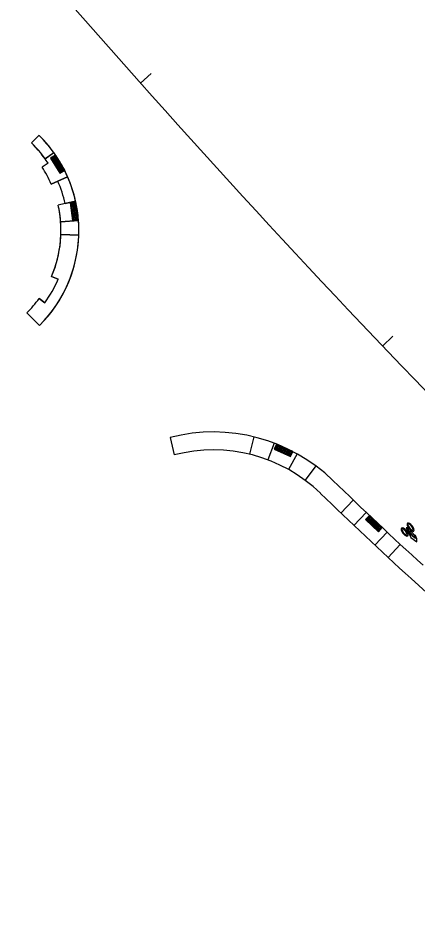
# Model space of a CAD drawing. Extents: x -5665 to 1997148, y 4 to 827579.
# Drawn here: x 1970532.4 to 1970644.1, y 803376.5 to 803626.5 of the extents above; entities that cross this region are included whole.
import ezdxf

# ---------------------------------------------------------------- set-up
doc = ezdxf.new("R2010")
doc.units = 0
for name, color, linetype in [('RD_HC_CL_Rel', 7, 'Continuous'), ('RD_HC_Data_Tic_Rel', 7, 'Continuous'), ('RD_PD_SW', 7, 'Continuous'), ('RD_Sketch8', 7, 'Continuous')]:
    doc.layers.add(name, color=color, linetype=linetype)

msp = doc.modelspace()

# ---------------------------------------------------------------- linework, layer by layer
at = {"layer": 'RD_HC_CL_Rel'}
msp.add_line((1970169.33, 804057.78), (1970562.8, 803612.71), dxfattribs=at)
msp.add_arc((1972709.1, 805510.19), 2864.79, 221.47902, 228.40581, dxfattribs=at)
at = {"layer": 'RD_HC_Data_Tic_Rel'}
for p, q in [((1970566.74, 803608.26), (1970569.74, 803610.92)), ((1970634.43, 803534.66), (1970637.32, 803537.41))]:
    msp.add_line(p, q, dxfattribs=at)
at = {"layer": 'RD_PD_SW'}
for p, q in [((1970536.27, 803591.5), (1970538.38, 803593.63)), ((1970538.38, 803593.63), (1970536.27, 803591.5)), ((1970540.06, 803587.04), (1970542.5, 803588.79)), ((1970542.45, 803588.75), (1970540.06, 803587.04)), ((1970542.45, 803588.75), (1970540.06, 803587.04)), ((1970540.89, 803585.83), (1970539.21, 803584.74)), ((1970540.89, 803585.83), (1970539.21, 803584.74)), ((1970543.61, 803580.79), (1970546.36, 803582)), ((1970543.61, 803580.79), (1970546.36, 803582)), ((1970546.36, 803582), (1970543.61, 803580.79)), ((1970543.61, 803580.79), (1970541.78, 803579.99)), ((1970541.78, 803579.99), (1970543.61, 803580.79)), ((1970545.66, 803574.53), (1970543.71, 803574.09)), ((1970545.66, 803574.53), (1970543.71, 803574.09)), ((1970545.66, 803574.53), (1970548.59, 803575.19)), ((1970548.59, 803575.19), (1970545.66, 803574.53)), ((1970545.66, 803574.53), (1970548.59, 803575.19)), ((1970544.41, 803569.44), (1970549.39, 803569.82)), ((1970544.41, 803569.44), (1970549.39, 803569.82)), ((1970549.39, 803569.82), (1970544.41, 803569.44)), ((1970544.48, 803565.89), (1970549.48, 803565.72)), ((1970549.48, 803565.72), (1970544.48, 803565.89)), ((1970544.48, 803565.89), (1970549.48, 803565.72)), ((1970543.7, 803553.33), (1970541.86, 803554.12)), ((1970541.86, 803554.12), (1970543.7, 803553.33)), ((1970538.37, 803547.94), (1970539.99, 803546.77)), ((1970539.99, 803546.77), (1970538.37, 803547.94)), ((1970534.98, 803543.95), (1970538.51, 803540.41)), ((1970534.98, 803543.95), (1970538.51, 803540.41)), ((1970575.07, 803509.06), (1970576.17, 803504.19)), ((1970575.07, 803509.06), (1970576.17, 803504.19)), ((1970598.39, 803509.25), (1970597.21, 803504.39)), ((1970604.14, 803507.47), (1970602.36, 803502.8)), ((1970610.56, 803504.47), (1970608.12, 803500.11)), ((1970615.73, 803501.13), (1970612.75, 803497.11)), ((1970626.23, 803491.52), (1970622.79, 803487.9)), ((1970629.86, 803488.08), (1970626.42, 803484.46)), ((1970635.72, 803482.56), (1970632.3, 803478.91)), ((1970639.37, 803479.14), (1970635.96, 803475.49)), ((1970737.64, 803382.69), (1970642.38, 803469.6)), ((1970642.38, 803469.6), (1970729.01, 803390.56))]:
    msp.add_line(p, q, dxfattribs=at)
msp.add_lwpolyline([(1970542.5, 803588.79), (1970542.45, 803588.75)], dxfattribs=at)
for points in [[(1970545.54, 803583.84), (1970542.94, 803588.1), (1970541.57, 803587.27), (1970544.17, 803583.01)], [(1970549.3, 803570.01), (1970548.66, 803574.95), (1970547.08, 803574.75), (1970547.71, 803569.81)], [(1970609.3, 803505.16), (1970604.76, 803507.23), (1970604.1, 803505.77), (1970608.64, 803503.71)], [(1970634.35, 803483.83), (1970630.73, 803487.26), (1970629.63, 803486.1), (1970633.25, 803482.67)]]:
    msp.add_lwpolyline(points, close=True, dxfattribs=at)
for centre, radius in [((1970541.98, 803587.16), 0.146), ((1970541.98, 803587.16), 0.073), ((1970542.19, 803586.82), 0.146), ((1970542.19, 803586.82), 0.073), ((1970542.41, 803587.42), 0.146), ((1970542.4, 803586.48), 0.146), ((1970542.4, 803586.48), 0.073), ((1970542.41, 803587.42), 0.073), ((1970542.61, 803586.13), 0.146), ((1970542.62, 803587.08), 0.146), ((1970542.61, 803586.13), 0.073), ((1970542.62, 803587.08), 0.073), ((1970542.82, 803585.79), 0.146), ((1970542.83, 803586.74), 0.146), ((1970542.85, 803587.68), 0.146), ((1970542.82, 803585.79), 0.073), ((1970542.83, 803586.74), 0.073), ((1970542.85, 803587.68), 0.073), ((1970543.04, 803586.39), 0.146), ((1970543.05, 803587.34), 0.146), ((1970543.04, 803586.39), 0.073), ((1970543.05, 803587.34), 0.073), ((1970543.24, 803586.05), 0.146), ((1970543.26, 803587), 0.146), ((1970543.24, 803586.05), 0.073), ((1970543.26, 803587), 0.073), ((1970543.45, 803585.71), 0.146), ((1970543.47, 803586.66), 0.146), ((1970543.47, 803586.66), 0.073), ((1970543.68, 803586.32), 0.146), ((1970543.68, 803586.32), 0.073), ((1970543.89, 803585.98), 0.146), ((1970543.89, 803585.98), 0.073), ((1970543.03, 803585.45), 0.146), ((1970543.03, 803585.45), 0.073), ((1970543.23, 803585.11), 0.146), ((1970543.23, 803585.11), 0.073), ((1970543.44, 803584.77), 0.146), ((1970543.44, 803584.77), 0.073), ((1970543.45, 803585.71), 0.073), ((1970543.65, 803584.43), 0.146), ((1970543.66, 803585.37), 0.146), ((1970543.65, 803584.43), 0.073), ((1970543.66, 803585.37), 0.073), ((1970543.86, 803584.09), 0.146), ((1970543.87, 803585.03), 0.146), ((1970543.86, 803584.09), 0.073), ((1970543.87, 803585.03), 0.073), ((1970544.07, 803583.74), 0.146), ((1970544.08, 803584.69), 0.146), ((1970544.09, 803585.63), 0.146), ((1970544.07, 803583.74), 0.073), ((1970544.08, 803584.69), 0.073), ((1970544.09, 803585.63), 0.073), ((1970544.28, 803583.4), 0.146), ((1970544.28, 803584.35), 0.146), ((1970544.3, 803585.29), 0.146), ((1970544.28, 803583.4), 0.073), ((1970544.28, 803584.35), 0.073), ((1970544.3, 803585.29), 0.073), ((1970544.49, 803584), 0.146), ((1970544.51, 803584.95), 0.146), ((1970544.49, 803584), 0.073), ((1970544.51, 803584.95), 0.073), ((1970544.7, 803583.66), 0.146), ((1970544.72, 803584.61), 0.146), ((1970544.7, 803583.66), 0.073), ((1970544.72, 803584.61), 0.073), ((1970544.93, 803584.27), 0.146), ((1970544.93, 803584.27), 0.073), ((1970545.14, 803583.93), 0.146), ((1970545.14, 803583.93), 0.073), ((1970547.41, 803574.49), 0.146), ((1970547.46, 803574.09), 0.146), ((1970547.41, 803574.49), 0.073), ((1970547.51, 803573.69), 0.146), ((1970547.46, 803574.09), 0.073), ((1970547.56, 803573.3), 0.146), ((1970547.51, 803573.69), 0.073), ((1970547.56, 803573.3), 0.073), ((1970547.9, 803574.55), 0.146), ((1970547.95, 803574.15), 0.146), ((1970547.9, 803574.55), 0.073), ((1970548.01, 803573.76), 0.146), ((1970547.95, 803574.15), 0.073), ((1970548.06, 803573.36), 0.146), ((1970548.01, 803573.76), 0.073), ((1970548.06, 803573.36), 0.073), ((1970548.41, 803574.62), 0.146), ((1970548.46, 803574.22), 0.146), ((1970548.41, 803574.62), 0.073), ((1970548.51, 803573.82), 0.146), ((1970548.46, 803574.22), 0.073), ((1970548.56, 803573.43), 0.146), ((1970548.51, 803573.82), 0.073), ((1970548.56, 803573.43), 0.073), ((1970547.61, 803572.9), 0.146), ((1970547.66, 803572.5), 0.146), ((1970547.61, 803572.9), 0.073), ((1970547.71, 803572.11), 0.146), ((1970547.66, 803572.5), 0.073), ((1970547.77, 803571.71), 0.146), ((1970547.71, 803572.11), 0.073), ((1970547.82, 803571.31), 0.146), ((1970547.77, 803571.71), 0.073), ((1970547.87, 803570.92), 0.146), ((1970547.82, 803571.31), 0.073), ((1970547.87, 803570.92), 0.073), ((1970548.11, 803572.96), 0.146), ((1970548.16, 803572.57), 0.146), ((1970548.11, 803572.96), 0.073), ((1970548.21, 803572.17), 0.146), ((1970548.16, 803572.57), 0.073), ((1970548.26, 803571.77), 0.146), ((1970548.21, 803572.17), 0.073), ((1970548.31, 803571.38), 0.146), ((1970548.26, 803571.77), 0.073), ((1970548.36, 803570.98), 0.146), ((1970548.31, 803571.38), 0.073), ((1970548.36, 803570.98), 0.073), ((1970548.61, 803573.03), 0.146), ((1970548.66, 803572.63), 0.146), ((1970548.61, 803573.03), 0.073), ((1970548.71, 803572.24), 0.146), ((1970548.66, 803572.63), 0.073), ((1970548.77, 803571.84), 0.146), ((1970548.71, 803572.24), 0.073), ((1970548.82, 803571.44), 0.146), ((1970548.77, 803571.84), 0.073), ((1970548.87, 803571.04), 0.146), ((1970548.82, 803571.44), 0.073), ((1970548.87, 803571.04), 0.073), ((1970547.92, 803570.52), 0.146), ((1970547.97, 803570.12), 0.146), ((1970547.92, 803570.52), 0.073), ((1970547.97, 803570.12), 0.073), ((1970548.41, 803570.58), 0.146), ((1970548.46, 803570.19), 0.146), ((1970548.41, 803570.58), 0.073), ((1970548.46, 803570.19), 0.073), ((1970548.92, 803570.65), 0.146), ((1970548.97, 803570.25), 0.146), ((1970548.92, 803570.65), 0.073), ((1970548.97, 803570.25), 0.073), ((1970604.5, 803505.92), 0.146), ((1970604.5, 803505.92), 0.073), ((1970604.7, 803506.37), 0.146), ((1970604.7, 803506.37), 0.073), ((1970604.86, 803505.75), 0.146), ((1970604.92, 803506.84), 0.146), ((1970604.92, 803506.84), 0.073), ((1970605.07, 803506.21), 0.146), ((1970605.07, 803506.21), 0.073), ((1970605.28, 803506.67), 0.146), ((1970605.28, 803506.67), 0.073), ((1970605.43, 803506.04), 0.146), ((1970605.43, 803506.04), 0.073), ((1970605.64, 803506.5), 0.146), ((1970605.64, 803506.5), 0.073), ((1970605.8, 803505.87), 0.146), ((1970605.8, 803505.87), 0.073), ((1970606.01, 803506.34), 0.146), ((1970606.01, 803506.34), 0.073), ((1970606.37, 803506.17), 0.146), ((1970606.37, 803506.17), 0.073), ((1970606.74, 803506.01), 0.146), ((1970606.74, 803506.01), 0.073), ((1970607.1, 803505.84), 0.146), ((1970607.1, 803505.84), 0.073), ((1970604.86, 803505.75), 0.073), ((1970605.23, 803505.59), 0.146), ((1970605.23, 803505.59), 0.073), ((1970605.59, 803505.42), 0.146), ((1970605.59, 803505.42), 0.073), ((1970605.95, 803505.25), 0.146), ((1970605.95, 803505.25), 0.073), ((1970606.16, 803505.71), 0.146), ((1970606.16, 803505.71), 0.073), ((1970606.32, 803505.09), 0.146), ((1970606.32, 803505.09), 0.073), ((1970606.52, 803505.54), 0.146), ((1970606.52, 803505.54), 0.073), ((1970606.68, 803504.92), 0.146), ((1970606.68, 803504.92), 0.073), ((1970606.89, 803505.38), 0.146), ((1970606.89, 803505.38), 0.073), ((1970607.05, 803504.76), 0.146), ((1970607.05, 803504.76), 0.073), ((1970607.25, 803505.21), 0.146), ((1970607.25, 803505.21), 0.073), ((1970607.41, 803504.59), 0.146), ((1970607.46, 803505.68), 0.146), ((1970607.41, 803504.59), 0.073), ((1970607.46, 803505.68), 0.073), ((1970607.62, 803505.05), 0.146), ((1970607.62, 803505.05), 0.073), ((1970607.77, 803504.43), 0.146), ((1970607.83, 803505.51), 0.146), ((1970607.77, 803504.43), 0.073), ((1970607.83, 803505.51), 0.073), ((1970607.98, 803504.88), 0.146), ((1970607.98, 803504.88), 0.073), ((1970608.14, 803504.26), 0.146), ((1970608.19, 803505.34), 0.146), ((1970608.14, 803504.26), 0.073), ((1970608.19, 803505.34), 0.073), ((1970608.34, 803504.71), 0.146), ((1970608.34, 803504.71), 0.073), ((1970608.5, 803504.09), 0.146), ((1970608.56, 803505.18), 0.146), ((1970608.5, 803504.09), 0.073), ((1970608.56, 803505.18), 0.073), ((1970608.71, 803504.55), 0.146), ((1970608.71, 803504.55), 0.073), ((1970608.92, 803505.01), 0.146), ((1970608.92, 803505.01), 0.073), ((1970630.05, 803486.1), 0.146), ((1970630.05, 803486.1), 0.073), ((1970630.34, 803485.83), 0.146), ((1970630.4, 803486.46), 0.146), ((1970630.34, 803485.83), 0.073), ((1970630.4, 803486.46), 0.073), ((1970630.69, 803486.19), 0.146), ((1970630.75, 803486.83), 0.146), ((1970630.69, 803486.19), 0.073), ((1970630.75, 803486.83), 0.073), ((1970630.98, 803485.91), 0.146), ((1970631.04, 803486.56), 0.146), ((1970630.98, 803485.91), 0.073), ((1970631.04, 803486.56), 0.073), ((1970631.33, 803486.28), 0.146), ((1970631.33, 803486.28), 0.073), ((1970631.62, 803486.01), 0.146), ((1970631.62, 803486.01), 0.073), ((1970631.91, 803485.73), 0.146), ((1970630.63, 803485.55), 0.146), ((1970630.63, 803485.55), 0.073), ((1970630.92, 803485.28), 0.146), ((1970630.92, 803485.28), 0.073), ((1970631.21, 803485), 0.146), ((1970631.27, 803485.64), 0.146), ((1970631.21, 803485), 0.073), ((1970631.27, 803485.64), 0.073), ((1970631.5, 803484.73), 0.146), ((1970631.56, 803485.36), 0.146), ((1970631.5, 803484.73), 0.073), ((1970631.56, 803485.36), 0.073), ((1970631.8, 803484.45), 0.146), ((1970631.85, 803485.09), 0.146), ((1970631.8, 803484.45), 0.073), ((1970631.85, 803485.09), 0.073), ((1970631.91, 803485.73), 0.073), ((1970632.09, 803484.18), 0.146), ((1970632.14, 803484.81), 0.146), ((1970632.09, 803484.18), 0.073), ((1970632.2, 803485.46), 0.146), ((1970632.14, 803484.81), 0.073), ((1970632.2, 803485.46), 0.073), ((1970632.38, 803483.9), 0.146), ((1970632.43, 803484.54), 0.146), ((1970632.38, 803483.9), 0.073), ((1970632.49, 803485.18), 0.146), ((1970632.43, 803484.54), 0.073), ((1970632.49, 803485.18), 0.073), ((1970632.67, 803483.62), 0.146), ((1970632.72, 803484.26), 0.146), ((1970632.67, 803483.62), 0.073), ((1970632.78, 803484.91), 0.146), ((1970632.72, 803484.26), 0.073), ((1970632.78, 803484.91), 0.073), ((1970632.96, 803483.35), 0.146), ((1970633.01, 803483.99), 0.146), ((1970632.96, 803483.35), 0.073), ((1970633.07, 803484.63), 0.146), ((1970633.01, 803483.99), 0.073), ((1970633.07, 803484.63), 0.073), ((1970633.3, 803483.71), 0.146), ((1970633.36, 803484.36), 0.146), ((1970633.3, 803483.71), 0.073), ((1970633.36, 803484.36), 0.073), ((1970633.59, 803483.44), 0.146), ((1970633.65, 803484.08), 0.146), ((1970633.59, 803483.44), 0.073), ((1970633.65, 803484.08), 0.073), ((1970633.94, 803483.81), 0.146), ((1970633.94, 803483.81), 0.073), ((1970633.25, 803483.07), 0.146), ((1970633.25, 803483.07), 0.073)]:
    msp.add_circle(centre, radius, dxfattribs=at)
for centre, radius, start, end in [((1970511.96, 803566.95), 37.54, 315.0167, 45.2726), ((1970511.96, 803566.95), 37.54, 35.5569, 45.2726), ((1970511.96, 803566.95), 34.54, 33.119, 45.2726), ((1970511.96, 803566.95), 34.54, 35.5569, 45.2726), ((1970511.96, 803566.95), 37.54, 23.6182, 35.5569), ((1970511.96, 803566.95), 34.54, 33.119, 35.5569), ((1970511.96, 803566.95), 32.54, 23.6182, 33.119), ((1970511.96, 803566.95), 32.54, 23.6182, 33.119), ((1970511.96, 803566.95), 37.54, 12.6732, 23.6182), ((1970511.96, 803566.95), 34.54, 12.6732, 23.6182), ((1970511.96, 803566.95), 34.54, 12.6732, 23.6182), ((1970511.96, 803566.95), 32.54, 336.7706, 12.6732), ((1970511.96, 803566.95), 32.54, 4.385, 12.6732), ((1970511.96, 803566.95), 37.54, 4.385, 12.6732), ((1970511.96, 803566.95), 32.54, 358.1206, 4.385), ((1970511.96, 803566.95), 37.54, 358.1206, 4.385), ((1970511.96, 803566.95), 32.54, 336.7706, 358.1206), ((1970511.96, 803566.95), 37.54, 315.0167, 358.1206), ((1970511.96, 803566.95), 34.54, 324.241, 336.7706), ((1970511.96, 803566.95), 34.54, 324.241, 336.7706), ((1970511.96, 803566.95), 32.54, 315.0167, 324.241), ((1970511.96, 803566.95), 32.54, 315.0167, 324.241), ((1970587.1, 803462.6), 48, 45.8158, 104.5184), ((1970587.1, 803462.6), 48, 45.8158, 104.5184), ((1970587.1, 803462.6), 43, 45.8158, 104.7243), ((1970587.1, 803462.6), 43, 45.8158, 104.7243), ((1971384.43, 804282.96), 1096, 225.81579, 227.62524), ((1971384.43, 804282.96), 1096, 225.81579, 227.62524), ((1971384.43, 804282.96), 1101, 225.81579, 227.62524), ((1971384.43, 804282.96), 1101, 225.81579, 227.62524)]:
    msp.add_arc(centre, radius, start, end, dxfattribs=at)
at = {"layer": 'RD_Sketch8'}
for p, q in [((1970641.8, 803483.63), (1970641.98, 803483.77)), ((1970641.98, 803483.77), (1970641.8, 803483.62)), ((1970641.8, 803483.62), (1970641.98, 803483.77)), ((1970642.7, 803484.36), (1970642.52, 803484.21)), ((1970642.52, 803484.21), (1970642.7, 803484.36)), ((1970640.11, 803482.27), (1970640.29, 803482.42)), ((1970640.29, 803482.42), (1970640.11, 803482.27)), ((1970640.11, 803482.27), (1970640.29, 803482.42)), ((1970641.01, 803483), (1970640.82, 803482.85)), ((1970640.83, 803482.85), (1970641.01, 803483))]:
    msp.add_line(p, q, dxfattribs=at)
msp.add_lwpolyline([(1970644, 803479.85), (1970643.97, 803480.69), (1970643.6, 803481.67), (1970643.26, 803481.82), (1970643.62, 803480.84), (1970642.81, 803481.43), (1970643.05, 803482.08), (1970642.1, 803482.99), (1970642.04, 803482.56), (1970642.51, 803482.08), (1970642.43, 803481.62), (1970641.4, 803483.75), (1970641, 803483.8), (1970642.3, 803481.07)], close=True, dxfattribs=at)
for centre, major_axis, ratio, start_param, end_param in [((1970640.57, 803482.62), (-0.87, 1.08), 0.421657, 0.002013, 1.556277), ((1970640.57, 803482.62), (-0.87, 1.08), 0.421657, 4.73092, 6.285191), ((1970640.55, 803482.64), (-0.668, 0.813), 0.327603, 6.281144, 7.855553), ((1970640.55, 803482.64), (-0.668, 0.813), 0.327603, 4.968366, 6.281137), ((1970642.26, 803483.97), (-0.87, 1.08), 0.421657, 0.002013, 1.556277), ((1970642.26, 803483.97), (-0.87, 1.08), 0.421657, 4.73092, 6.285191), ((1970642.25, 803483.99), (-0.668, 0.813), 0.327603, 6.281144, 7.855553), ((1970642.25, 803483.99), (-0.668, 0.813), 0.327603, 4.968366, 6.281137), ((1970642.26, 803483.97), (-0.87, 1.08), 0.421657, 1.55828, 3.143599), ((1970642.25, 803483.99), (-0.668, 0.813), 0.327603, 1.575, 3.139545), ((1970642.25, 803483.99), (-0.668, 0.813), 0.327603, 4.706721, 4.968366), ((1970642.25, 803483.99), (-0.668, 0.813), 0.327603, 3.139551, 4.704089), ((1970642.26, 803483.97), (-0.87, 1.08), 0.421657, 3.205785, 4.728917), ((1970640.57, 803482.62), (-0.87, 1.08), 0.421657, 1.55828, 3.143599), ((1970640.55, 803482.64), (-0.668, 0.813), 0.327603, 1.575, 3.139545), ((1970640.55, 803482.64), (-0.668, 0.813), 0.327603, 4.706721, 4.968366), ((1970640.55, 803482.64), (-0.668, 0.813), 0.327603, 3.139551, 4.704089), ((1970640.57, 803482.62), (-0.87, 1.08), 0.421657, 3.205785, 4.728917), ((1970640.57, 803482.62), (-0.87, 1.08), 0.421657, 3.143612, 3.205785), ((1970642.26, 803483.97), (-0.87, 1.08), 0.421657, 3.143612, 3.205785)]:
    msp.add_ellipse(centre, major_axis=major_axis, ratio=ratio, start_param=start_param, end_param=end_param, dxfattribs=at)

doc.saveas('drawing.dxf')
